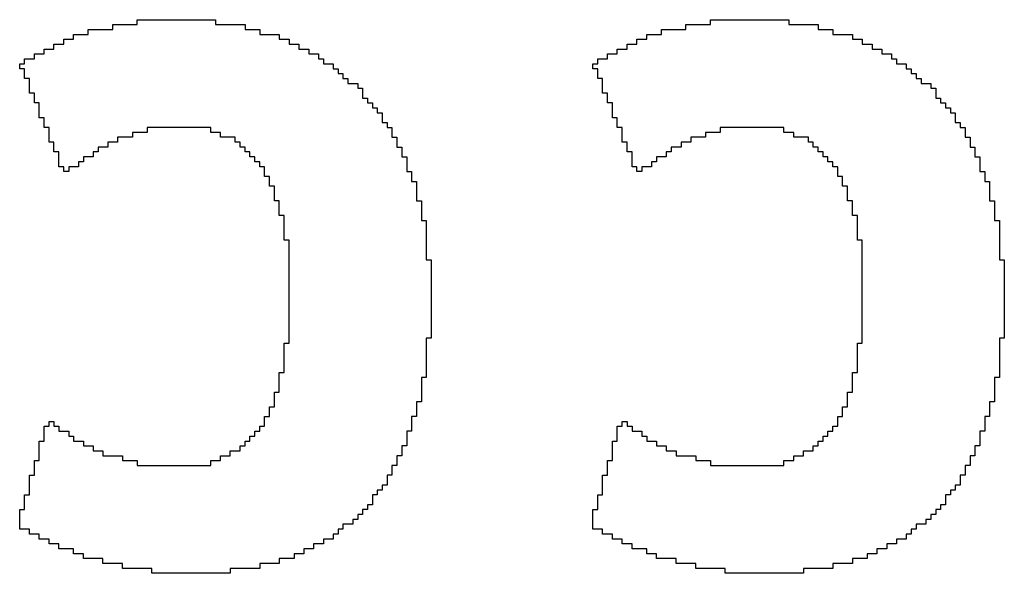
# Model space of a CAD drawing. Header units: millimetres. Extents: x -0.08 to 3.17, y -0.08 to 4.88.
# Tile 272 of 288: x 1.317 to 1.4005, y 4.2261 to 4.2731. Entities that reach past the tile are written whole.
import ezdxf

# ---------------------------------------------------------------- set-up
doc = ezdxf.new("R2010")
doc.units = ezdxf.units.MM
doc.header["$MEASUREMENT"] = 0
doc.layers.add('BottomOverlay', color=54, linetype='Continuous')

msp = doc.modelspace()

# ---------------------------------------------------------------- linework, layer by layer
at = {"layer": 'BottomOverlay'}
for p, q in [((1.324878, 4.272284), (1.324878, 4.2727)), ((1.324878, 4.2727), (1.326956, 4.2727)), ((1.326956, 4.2727), (1.326956, 4.273115)), ((1.326956, 4.273115), (1.333608, 4.273115)), ((1.333608, 4.273115), (1.333608, 4.2727)), ((1.333608, 4.2727), (1.336102, 4.2727)), ((1.336102, 4.2727), (1.336102, 4.272284)), ((1.373516, 4.272284), (1.373516, 4.2727)), ((1.373516, 4.2727), (1.375595, 4.2727)), ((1.375595, 4.2727), (1.375595, 4.273115)), ((1.375595, 4.273115), (1.382246, 4.273115)), ((1.382246, 4.273115), (1.382246, 4.2727)), ((1.382246, 4.2727), (1.38474, 4.2727)), ((1.38474, 4.2727), (1.38474, 4.272284)), ((1.321552, 4.271452), (1.321552, 4.271868)), ((1.321552, 4.271868), (1.322799, 4.271868)), ((1.322799, 4.271868), (1.322799, 4.272284)), ((1.322799, 4.272284), (1.324878, 4.272284)), ((1.336102, 4.272284), (1.337349, 4.272284)), ((1.337349, 4.272284), (1.337349, 4.271868)), ((1.337349, 4.271868), (1.339012, 4.271868)), ((1.339012, 4.271868), (1.339012, 4.271452)), ((1.370191, 4.271452), (1.370191, 4.271868)), ((1.370191, 4.271868), (1.371438, 4.271868)), ((1.371438, 4.271868), (1.371438, 4.272284)), ((1.371438, 4.272284), (1.373516, 4.272284)), ((1.38474, 4.272284), (1.385988, 4.272284)), ((1.385988, 4.272284), (1.385988, 4.271868)), ((1.385988, 4.271868), (1.38765, 4.271868)), ((1.38765, 4.271868), (1.38765, 4.271452)), ((1.319889, 4.270621), (1.319889, 4.271037)), ((1.319889, 4.271037), (1.320721, 4.271037)), ((1.320721, 4.271037), (1.320721, 4.271452)), ((1.320721, 4.271452), (1.321552, 4.271452)), ((1.339012, 4.271452), (1.339843, 4.271452)), ((1.339843, 4.271452), (1.339843, 4.271037)), ((1.339843, 4.271037), (1.340675, 4.271037)), ((1.340675, 4.271037), (1.340675, 4.270621)), ((1.368528, 4.270621), (1.368528, 4.271037)), ((1.368528, 4.271037), (1.369359, 4.271037)), ((1.369359, 4.271037), (1.369359, 4.271452)), ((1.369359, 4.271452), (1.370191, 4.271452)), ((1.38765, 4.271452), (1.388482, 4.271452)), ((1.388482, 4.271452), (1.388482, 4.271037)), ((1.388482, 4.271037), (1.389313, 4.271037)), ((1.389313, 4.271037), (1.389313, 4.270621)), ((1.318226, 4.26979), (1.318226, 4.270205)), ((1.318226, 4.270205), (1.319058, 4.270205)), ((1.319058, 4.270205), (1.319058, 4.270621)), ((1.319058, 4.270621), (1.319889, 4.270621)), ((1.340675, 4.270621), (1.341506, 4.270621)), ((1.341506, 4.270621), (1.341506, 4.270205)), ((1.341506, 4.270205), (1.342338, 4.270205)), ((1.342338, 4.270205), (1.342338, 4.26979)), ((1.366865, 4.26979), (1.366865, 4.270205)), ((1.366865, 4.270205), (1.367696, 4.270205)), ((1.367696, 4.270205), (1.367696, 4.270621)), ((1.367696, 4.270621), (1.368528, 4.270621)), ((1.389313, 4.270621), (1.390145, 4.270621)), ((1.390145, 4.270621), (1.390145, 4.270205)), ((1.390145, 4.270205), (1.390976, 4.270205)), ((1.390976, 4.270205), (1.390976, 4.26979)), ((1.316979, 4.268958), (1.316979, 4.269374)), ((1.316979, 4.269374), (1.317395, 4.269374)), ((1.317395, 4.269374), (1.317395, 4.26979)), ((1.317395, 4.26979), (1.318226, 4.26979)), ((1.342338, 4.26979), (1.342753, 4.26979)), ((1.342753, 4.26979), (1.342753, 4.269374)), ((1.342753, 4.269374), (1.343585, 4.269374)), ((1.343585, 4.269374), (1.343585, 4.268958)), ((1.365618, 4.268958), (1.365618, 4.269374)), ((1.365618, 4.269374), (1.366033, 4.269374)), ((1.366033, 4.269374), (1.366033, 4.26979)), ((1.366033, 4.26979), (1.366865, 4.26979)), ((1.390976, 4.26979), (1.391392, 4.26979)), ((1.391392, 4.26979), (1.391392, 4.269374)), ((1.391392, 4.269374), (1.392223, 4.269374)), ((1.392223, 4.269374), (1.392223, 4.268958)), ((1.317395, 4.268958), (1.316979, 4.268958)), ((1.317395, 4.268127), (1.317395, 4.268958)), ((1.343585, 4.268958), (1.344001, 4.268958)), ((1.344001, 4.268958), (1.344001, 4.268542)), ((1.344001, 4.268542), (1.344416, 4.268542)), ((1.344416, 4.268542), (1.344416, 4.268127)), ((1.366033, 4.268958), (1.365618, 4.268958)), ((1.366033, 4.268127), (1.366033, 4.268958)), ((1.392223, 4.268958), (1.392639, 4.268958)), ((1.392639, 4.268958), (1.392639, 4.268542)), ((1.392639, 4.268542), (1.393055, 4.268542)), ((1.393055, 4.268542), (1.393055, 4.268127)), ((1.317811, 4.268127), (1.317395, 4.268127)), ((1.317811, 4.26688), (1.317811, 4.268127)), ((1.344416, 4.268127), (1.344832, 4.268127)), ((1.344832, 4.268127), (1.344832, 4.267711)), ((1.344832, 4.267711), (1.345663, 4.267711)), ((1.345663, 4.267711), (1.345663, 4.267295)), ((1.366449, 4.268127), (1.366033, 4.268127)), ((1.366449, 4.26688), (1.366449, 4.268127)), ((1.393055, 4.268127), (1.39347, 4.268127)), ((1.39347, 4.268127), (1.39347, 4.267711)), ((1.39347, 4.267711), (1.394302, 4.267711)), ((1.394302, 4.267711), (1.394302, 4.267295)), ((1.318226, 4.26688), (1.317811, 4.26688)), ((1.318226, 4.266048), (1.318226, 4.26688)), ((1.345663, 4.267295), (1.346079, 4.267295)), ((1.346079, 4.267295), (1.346079, 4.266464)), ((1.366865, 4.26688), (1.366449, 4.26688)), ((1.366865, 4.266048), (1.366865, 4.26688)), ((1.394302, 4.267295), (1.394718, 4.267295)), ((1.394718, 4.267295), (1.394718, 4.266464)), ((1.318642, 4.266048), (1.318226, 4.266048)), ((1.318642, 4.264801), (1.318642, 4.266048)), ((1.346079, 4.266464), (1.346495, 4.266464)), ((1.346495, 4.266464), (1.346495, 4.266048)), ((1.346495, 4.266048), (1.346911, 4.266048)), ((1.346911, 4.266048), (1.346911, 4.265632)), ((1.36728, 4.266048), (1.366865, 4.266048)), ((1.36728, 4.264801), (1.36728, 4.266048)), ((1.394718, 4.266464), (1.395133, 4.266464)), ((1.395133, 4.266464), (1.395133, 4.266048)), ((1.395133, 4.266048), (1.395549, 4.266048)), ((1.395549, 4.266048), (1.395549, 4.265632)), ((1.346911, 4.265632), (1.347326, 4.265632)), ((1.347326, 4.265632), (1.347326, 4.265217)), ((1.347326, 4.265217), (1.347742, 4.265217)), ((1.347742, 4.265217), (1.347742, 4.264385)), ((1.395549, 4.265632), (1.395965, 4.265632)), ((1.395965, 4.265632), (1.395965, 4.265217)), ((1.395965, 4.265217), (1.39638, 4.265217)), ((1.39638, 4.265217), (1.39638, 4.264385)), ((1.319058, 4.264801), (1.318642, 4.264801)), ((1.319058, 4.26397), (1.319058, 4.264801)), ((1.347742, 4.264385), (1.348158, 4.264385)), ((1.348158, 4.264385), (1.348158, 4.26397)), ((1.367696, 4.264801), (1.36728, 4.264801)), ((1.367696, 4.26397), (1.367696, 4.264801)), ((1.39638, 4.264385), (1.396796, 4.264385)), ((1.396796, 4.264385), (1.396796, 4.26397)), ((1.319473, 4.26397), (1.319058, 4.26397)), ((1.319473, 4.262722), (1.319473, 4.26397)), ((1.327788, 4.263554), (1.326541, 4.263554)), ((1.326541, 4.263554), (1.326541, 4.263138)), ((1.333192, 4.26397), (1.327788, 4.26397)), ((1.327788, 4.26397), (1.327788, 4.263554)), ((1.333192, 4.263554), (1.333192, 4.26397)), ((1.334024, 4.263554), (1.333192, 4.263554)), ((1.334024, 4.263138), (1.334024, 4.263554)), ((1.348158, 4.26397), (1.348573, 4.26397)), ((1.348573, 4.26397), (1.348573, 4.263138)), ((1.368112, 4.26397), (1.367696, 4.26397)), ((1.368112, 4.262722), (1.368112, 4.26397)), ((1.376426, 4.263554), (1.375179, 4.263554)), ((1.375179, 4.263554), (1.375179, 4.263138)), ((1.38183, 4.26397), (1.376426, 4.26397)), ((1.376426, 4.26397), (1.376426, 4.263554)), ((1.38183, 4.263554), (1.38183, 4.26397)), ((1.382662, 4.263554), (1.38183, 4.263554)), ((1.382662, 4.263138), (1.382662, 4.263554)), ((1.396796, 4.26397), (1.397212, 4.26397)), ((1.397212, 4.26397), (1.397212, 4.263138)), ((1.319889, 4.262722), (1.319473, 4.262722)), ((1.319889, 4.261891), (1.319889, 4.262722)), ((1.325293, 4.262722), (1.324462, 4.262722)), ((1.324462, 4.262722), (1.324462, 4.262307)), ((1.326541, 4.263138), (1.325293, 4.263138)), ((1.325293, 4.263138), (1.325293, 4.262722)), ((1.335271, 4.263138), (1.334024, 4.263138)), ((1.335271, 4.262722), (1.335271, 4.263138)), ((1.335686, 4.262722), (1.335271, 4.262722)), ((1.335686, 4.262307), (1.335686, 4.262722)), ((1.348573, 4.263138), (1.348989, 4.263138)), ((1.348989, 4.263138), (1.348989, 4.262307)), ((1.368528, 4.262722), (1.368112, 4.262722)), ((1.368528, 4.261891), (1.368528, 4.262722)), ((1.373932, 4.262722), (1.373101, 4.262722)), ((1.373101, 4.262722), (1.373101, 4.262307)), ((1.375179, 4.263138), (1.373932, 4.263138)), ((1.373932, 4.263138), (1.373932, 4.262722)), ((1.383909, 4.263138), (1.382662, 4.263138)), ((1.383909, 4.262722), (1.383909, 4.263138)), ((1.384325, 4.262722), (1.383909, 4.262722)), ((1.384325, 4.262307), (1.384325, 4.262722)), ((1.397212, 4.263138), (1.397628, 4.263138)), ((1.397628, 4.263138), (1.397628, 4.262307)), ((1.320305, 4.261891), (1.319889, 4.261891)), ((1.320305, 4.260644), (1.320305, 4.261891)), ((1.323631, 4.261891), (1.323215, 4.261891)), ((1.323215, 4.261891), (1.323215, 4.261475)), ((1.324462, 4.262307), (1.323631, 4.262307)), ((1.323631, 4.262307), (1.323631, 4.261891)), ((1.336102, 4.262307), (1.335686, 4.262307)), ((1.336102, 4.261891), (1.336102, 4.262307)), ((1.336518, 4.261891), (1.336102, 4.261891)), ((1.336518, 4.261475), (1.336518, 4.261891)), ((1.348989, 4.262307), (1.349405, 4.262307)), ((1.349405, 4.262307), (1.349405, 4.261475)), ((1.368943, 4.261891), (1.368528, 4.261891)), ((1.368943, 4.260644), (1.368943, 4.261891)), ((1.372269, 4.261891), (1.371853, 4.261891)), ((1.371853, 4.261891), (1.371853, 4.261475)), ((1.373101, 4.262307), (1.372269, 4.262307)), ((1.372269, 4.262307), (1.372269, 4.261891)), ((1.38474, 4.262307), (1.384325, 4.262307)), ((1.38474, 4.261891), (1.38474, 4.262307)), ((1.385156, 4.261891), (1.38474, 4.261891)), ((1.385156, 4.261475), (1.385156, 4.261891)), ((1.397628, 4.262307), (1.398043, 4.262307)), ((1.398043, 4.262307), (1.398043, 4.261475)), ((1.320721, 4.260644), (1.320305, 4.260644)), ((1.320721, 4.260228), (1.320721, 4.260644)), ((1.321968, 4.260644), (1.321136, 4.260644)), ((1.321136, 4.260644), (1.321136, 4.260228)), ((1.322383, 4.26106), (1.321968, 4.26106)), ((1.321968, 4.26106), (1.321968, 4.260644)), ((1.323215, 4.261475), (1.322383, 4.261475)), ((1.322383, 4.261475), (1.322383, 4.26106)), ((1.336933, 4.261475), (1.336518, 4.261475)), ((1.336933, 4.26106), (1.336933, 4.261475)), ((1.337349, 4.26106), (1.336933, 4.26106)), ((1.337349, 4.260644), (1.337349, 4.26106)), ((1.337765, 4.260644), (1.337349, 4.260644)), ((1.337765, 4.259812), (1.337765, 4.260644)), ((1.349405, 4.261475), (1.349821, 4.261475)), ((1.349821, 4.261475), (1.349821, 4.260228)), ((1.369359, 4.260644), (1.368943, 4.260644)), ((1.369359, 4.260228), (1.369359, 4.260644)), ((1.370606, 4.260644), (1.369775, 4.260644)), ((1.369775, 4.260644), (1.369775, 4.260228)), ((1.371022, 4.26106), (1.370606, 4.26106)), ((1.370606, 4.26106), (1.370606, 4.260644)), ((1.371853, 4.261475), (1.371022, 4.261475)), ((1.371022, 4.261475), (1.371022, 4.26106)), ((1.385572, 4.261475), (1.385156, 4.261475)), ((1.385572, 4.26106), (1.385572, 4.261475)), ((1.385988, 4.26106), (1.385572, 4.26106)), ((1.385988, 4.260644), (1.385988, 4.26106)), ((1.386403, 4.260644), (1.385988, 4.260644)), ((1.386403, 4.259812), (1.386403, 4.260644)), ((1.398043, 4.261475), (1.398459, 4.261475)), ((1.398459, 4.261475), (1.398459, 4.260228)), ((1.321136, 4.260228), (1.320721, 4.260228)), ((1.338181, 4.259812), (1.337765, 4.259812)), ((1.338181, 4.258981), (1.338181, 4.259812)), ((1.349821, 4.260228), (1.350236, 4.260228)), ((1.350236, 4.260228), (1.350236, 4.259397)), ((1.369775, 4.260228), (1.369359, 4.260228)), ((1.386819, 4.259812), (1.386403, 4.259812)), ((1.386819, 4.258981), (1.386819, 4.259812)), ((1.398459, 4.260228), (1.398875, 4.260228)), ((1.398875, 4.260228), (1.398875, 4.259397)), ((1.338596, 4.258981), (1.338181, 4.258981)), ((1.338596, 4.257734), (1.338596, 4.258981)), ((1.350236, 4.259397), (1.350652, 4.259397)), ((1.350652, 4.259397), (1.350652, 4.257734)), ((1.387235, 4.258981), (1.386819, 4.258981)), ((1.387235, 4.257734), (1.387235, 4.258981)), ((1.398875, 4.259397), (1.39929, 4.259397)), ((1.39929, 4.259397), (1.39929, 4.257734)), ((1.339012, 4.257734), (1.338596, 4.257734)), ((1.339012, 4.256487), (1.339012, 4.257734)), ((1.350652, 4.257734), (1.351068, 4.257734)), ((1.351068, 4.257734), (1.351068, 4.256071)), ((1.38765, 4.257734), (1.387235, 4.257734)), ((1.38765, 4.256487), (1.38765, 4.257734)), ((1.39929, 4.257734), (1.399706, 4.257734)), ((1.399706, 4.257734), (1.399706, 4.256071)), ((1.339428, 4.256487), (1.339012, 4.256487)), ((1.339428, 4.254408), (1.339428, 4.256487)), ((1.388066, 4.256487), (1.38765, 4.256487)), ((1.388066, 4.254408), (1.388066, 4.256487)), ((1.351068, 4.256071), (1.351483, 4.256071)), ((1.351483, 4.256071), (1.351483, 4.252745)), ((1.399706, 4.256071), (1.400122, 4.256071)), ((1.400122, 4.256071), (1.400122, 4.252745)), ((1.339843, 4.254408), (1.339428, 4.254408)), ((1.339843, 4.245678), (1.339843, 4.254408)), ((1.388482, 4.254408), (1.388066, 4.254408)), ((1.388482, 4.245678), (1.388482, 4.254408)), ((1.351483, 4.252745), (1.351899, 4.252745)), ((1.351899, 4.252745), (1.351899, 4.246094)), ((1.400122, 4.252745), (1.400538, 4.252745)), ((1.400538, 4.252745), (1.400538, 4.246094)), ((1.339428, 4.243184), (1.339428, 4.245678)), ((1.339428, 4.245678), (1.339843, 4.245678)), ((1.351899, 4.246094), (1.351483, 4.246094)), ((1.351483, 4.246094), (1.351483, 4.242768)), ((1.388066, 4.243184), (1.388066, 4.245678)), ((1.388066, 4.245678), (1.388482, 4.245678)), ((1.400538, 4.246094), (1.400122, 4.246094)), ((1.400122, 4.246094), (1.400122, 4.242768)), ((1.339012, 4.241521), (1.339012, 4.243184)), ((1.339012, 4.243184), (1.339428, 4.243184)), ((1.38765, 4.241521), (1.38765, 4.243184)), ((1.38765, 4.243184), (1.388066, 4.243184)), ((1.351483, 4.242768), (1.351068, 4.242768)), ((1.351068, 4.242768), (1.351068, 4.24069)), ((1.399706, 4.242768), (1.399706, 4.242353)), ((1.400122, 4.242768), (1.399706, 4.242768)), ((1.399706, 4.242353), (1.399706, 4.24069)), ((1.338596, 4.240274), (1.338596, 4.241521)), ((1.338596, 4.241521), (1.339012, 4.241521)), ((1.387235, 4.240274), (1.387235, 4.241521)), ((1.387235, 4.241521), (1.38765, 4.241521)), ((1.351068, 4.24069), (1.350652, 4.24069)), ((1.350652, 4.24069), (1.350652, 4.239443)), ((1.399706, 4.24069), (1.39929, 4.24069)), ((1.39929, 4.24069), (1.39929, 4.239443)), ((1.338181, 4.239443), (1.338181, 4.240274)), ((1.338181, 4.240274), (1.338596, 4.240274)), ((1.386819, 4.239443), (1.386819, 4.240274)), ((1.386819, 4.240274), (1.387235, 4.240274)), ((1.319473, 4.238611), (1.319473, 4.239027)), ((1.319473, 4.239027), (1.319889, 4.239027)), ((1.319889, 4.239027), (1.319889, 4.238611)), ((1.337765, 4.238611), (1.337765, 4.239443)), ((1.337765, 4.239443), (1.338181, 4.239443)), ((1.350652, 4.239443), (1.350236, 4.239443)), ((1.350236, 4.239443), (1.350236, 4.238195)), ((1.368112, 4.238611), (1.368112, 4.239027)), ((1.368112, 4.239027), (1.368528, 4.239027)), ((1.368528, 4.239027), (1.368528, 4.238611)), ((1.386403, 4.238611), (1.386403, 4.239443)), ((1.386403, 4.239443), (1.386819, 4.239443)), ((1.39929, 4.239443), (1.398875, 4.239443)), ((1.398875, 4.239443), (1.398875, 4.238195)), ((1.319058, 4.237364), (1.319058, 4.238611)), ((1.319058, 4.238611), (1.319473, 4.238611)), ((1.319889, 4.238611), (1.320305, 4.238611)), ((1.320305, 4.238611), (1.320305, 4.238195)), ((1.320305, 4.238195), (1.321136, 4.238195)), ((1.321136, 4.238195), (1.321136, 4.23778)), ((1.336933, 4.23778), (1.336933, 4.238195)), ((1.336933, 4.238195), (1.337349, 4.238195)), ((1.337349, 4.238195), (1.337349, 4.238611)), ((1.337349, 4.238611), (1.337765, 4.238611)), ((1.350236, 4.238195), (1.349821, 4.238195)), ((1.349821, 4.238195), (1.349821, 4.236948)), ((1.367696, 4.237364), (1.367696, 4.238611)), ((1.367696, 4.238611), (1.368112, 4.238611)), ((1.368528, 4.238611), (1.368943, 4.238611)), ((1.368943, 4.238611), (1.368943, 4.238195)), ((1.368943, 4.238195), (1.369775, 4.238195)), ((1.369775, 4.238195), (1.369775, 4.23778)), ((1.385572, 4.23778), (1.385572, 4.238195)), ((1.385572, 4.238195), (1.385988, 4.238195)), ((1.385988, 4.238195), (1.385988, 4.238611)), ((1.385988, 4.238611), (1.386403, 4.238611)), ((1.398875, 4.238195), (1.398459, 4.238195)), ((1.398459, 4.238195), (1.398459, 4.236948)), ((1.318642, 4.235701), (1.318642, 4.237364)), ((1.318642, 4.237364), (1.319058, 4.237364)), ((1.321136, 4.23778), (1.321552, 4.23778)), ((1.321552, 4.23778), (1.321552, 4.237364)), ((1.321552, 4.237364), (1.322383, 4.237364)), ((1.322383, 4.237364), (1.322383, 4.236948)), ((1.336102, 4.236948), (1.336102, 4.237364)), ((1.336102, 4.237364), (1.336518, 4.237364)), ((1.336518, 4.237364), (1.336518, 4.23778)), ((1.336518, 4.23778), (1.336933, 4.23778)), ((1.36728, 4.235701), (1.36728, 4.237364)), ((1.36728, 4.237364), (1.367696, 4.237364)), ((1.369775, 4.23778), (1.370191, 4.23778)), ((1.370191, 4.23778), (1.370191, 4.237364)), ((1.370191, 4.237364), (1.371022, 4.237364)), ((1.371022, 4.237364), (1.371022, 4.236948)), ((1.38474, 4.236948), (1.38474, 4.237364)), ((1.38474, 4.237364), (1.385156, 4.237364)), ((1.385156, 4.237364), (1.385156, 4.23778)), ((1.385156, 4.23778), (1.385572, 4.23778)), ((1.322383, 4.236948), (1.323215, 4.236948)), ((1.323215, 4.236948), (1.323215, 4.236533)), ((1.323215, 4.236533), (1.324046, 4.236533)), ((1.324046, 4.236533), (1.324046, 4.236117)), ((1.334855, 4.236117), (1.334855, 4.236533)), ((1.334855, 4.236533), (1.335686, 4.236533)), ((1.335686, 4.236533), (1.335686, 4.236948)), ((1.335686, 4.236948), (1.336102, 4.236948)), ((1.349821, 4.236948), (1.349405, 4.236948)), ((1.349405, 4.236948), (1.349405, 4.236117)), ((1.371022, 4.236948), (1.371853, 4.236948)), ((1.371853, 4.236948), (1.371853, 4.236533)), ((1.371853, 4.236533), (1.372685, 4.236533)), ((1.372685, 4.236533), (1.372685, 4.236117)), ((1.383493, 4.236117), (1.383493, 4.236533)), ((1.383493, 4.236533), (1.384325, 4.236533)), ((1.384325, 4.236533), (1.384325, 4.236948)), ((1.384325, 4.236948), (1.38474, 4.236948)), ((1.398459, 4.236948), (1.398043, 4.236948)), ((1.398043, 4.236948), (1.398043, 4.236117)), ((1.318226, 4.234454), (1.318226, 4.235701)), ((1.318226, 4.235701), (1.318642, 4.235701)), ((1.324046, 4.236117), (1.325709, 4.236117)), ((1.325709, 4.236117), (1.325709, 4.235701)), ((1.325709, 4.235701), (1.326956, 4.235701)), ((1.326956, 4.235701), (1.326956, 4.235285)), ((1.333192, 4.235285), (1.333192, 4.235701)), ((1.333192, 4.235701), (1.334024, 4.235701)), ((1.334024, 4.235701), (1.334024, 4.236117)), ((1.334024, 4.236117), (1.334855, 4.236117)), ((1.349405, 4.236117), (1.348989, 4.236117)), ((1.348989, 4.236117), (1.348989, 4.235285)), ((1.366865, 4.234454), (1.366865, 4.235701)), ((1.366865, 4.235701), (1.36728, 4.235701)), ((1.372685, 4.236117), (1.374348, 4.236117)), ((1.374348, 4.236117), (1.374348, 4.235701)), ((1.374348, 4.235701), (1.375595, 4.235701)), ((1.375595, 4.235701), (1.375595, 4.235285)), ((1.38183, 4.235285), (1.38183, 4.235701)), ((1.38183, 4.235701), (1.382662, 4.235701)), ((1.382662, 4.235701), (1.382662, 4.236117)), ((1.382662, 4.236117), (1.383493, 4.236117)), ((1.398043, 4.236117), (1.397628, 4.236117)), ((1.397628, 4.236117), (1.397628, 4.235285)), ((1.326956, 4.235285), (1.333192, 4.235285)), ((1.348989, 4.235285), (1.348573, 4.235285)), ((1.348573, 4.235285), (1.348573, 4.234454)), ((1.375595, 4.235285), (1.38183, 4.235285)), ((1.397628, 4.235285), (1.397212, 4.235285)), ((1.397212, 4.235285), (1.397212, 4.234454)), ((1.317811, 4.232791), (1.317811, 4.234454)), ((1.317811, 4.234454), (1.318226, 4.234454)), ((1.348573, 4.234454), (1.348158, 4.234454)), ((1.348158, 4.234454), (1.348158, 4.233623)), ((1.366449, 4.232791), (1.366449, 4.234454)), ((1.366449, 4.234454), (1.366865, 4.234454)), ((1.397212, 4.234454), (1.396796, 4.234454)), ((1.396796, 4.234454), (1.396796, 4.233623)), ((1.347742, 4.233207), (1.347326, 4.233207)), ((1.347326, 4.233207), (1.347326, 4.232791)), ((1.348158, 4.233623), (1.347742, 4.233623)), ((1.347742, 4.233623), (1.347742, 4.233207)), ((1.39638, 4.233207), (1.395965, 4.233207)), ((1.395965, 4.233207), (1.395965, 4.232791)), ((1.396796, 4.233623), (1.39638, 4.233623)), ((1.39638, 4.233623), (1.39638, 4.233207)), ((1.317395, 4.231544), (1.317395, 4.232791)), ((1.317395, 4.232791), (1.317811, 4.232791)), ((1.347326, 4.232791), (1.346911, 4.232791)), ((1.346911, 4.232791), (1.346911, 4.23196)), ((1.366033, 4.231544), (1.366033, 4.232791)), ((1.366033, 4.232791), (1.366449, 4.232791)), ((1.395965, 4.232791), (1.395549, 4.232791)), ((1.395549, 4.232791), (1.395549, 4.23196)), ((1.316979, 4.229881), (1.316979, 4.231544)), ((1.316979, 4.231544), (1.317395, 4.231544)), ((1.346495, 4.231544), (1.346079, 4.231544)), ((1.346079, 4.231544), (1.346079, 4.231128)), ((1.346911, 4.23196), (1.346495, 4.23196)), ((1.346495, 4.23196), (1.346495, 4.231544)), ((1.365618, 4.229881), (1.365618, 4.231544)), ((1.365618, 4.231544), (1.366033, 4.231544)), ((1.395133, 4.231544), (1.394718, 4.231544)), ((1.394718, 4.231544), (1.394718, 4.231128)), ((1.395549, 4.23196), (1.395133, 4.23196)), ((1.395133, 4.23196), (1.395133, 4.231544)), ((1.345663, 4.230713), (1.345248, 4.230713)), ((1.345248, 4.230713), (1.345248, 4.230297)), ((1.346079, 4.231128), (1.345663, 4.231128)), ((1.345663, 4.231128), (1.345663, 4.230713)), ((1.394302, 4.230713), (1.393886, 4.230713)), ((1.393886, 4.230713), (1.393886, 4.230297)), ((1.394718, 4.231128), (1.394302, 4.231128)), ((1.394302, 4.231128), (1.394302, 4.230713)), ((1.317811, 4.229881), (1.316979, 4.229881)), ((1.317811, 4.229465), (1.317811, 4.229881)), ((1.344416, 4.229881), (1.344001, 4.229881)), ((1.344001, 4.229881), (1.344001, 4.229465)), ((1.345248, 4.230297), (1.344416, 4.230297)), ((1.344416, 4.230297), (1.344416, 4.229881)), ((1.366449, 4.229881), (1.365618, 4.229881)), ((1.366449, 4.229465), (1.366449, 4.229881)), ((1.393055, 4.229881), (1.392639, 4.229881)), ((1.392639, 4.229881), (1.392639, 4.229465)), ((1.393886, 4.230297), (1.393055, 4.230297)), ((1.393055, 4.230297), (1.393055, 4.229881)), ((1.318642, 4.229465), (1.317811, 4.229465)), ((1.318642, 4.22905), (1.318642, 4.229465)), ((1.319473, 4.22905), (1.318642, 4.22905)), ((1.319473, 4.228634), (1.319473, 4.22905)), ((1.343585, 4.22905), (1.342753, 4.22905)), ((1.342753, 4.22905), (1.342753, 4.228634)), ((1.344001, 4.229465), (1.343585, 4.229465)), ((1.343585, 4.229465), (1.343585, 4.22905)), ((1.36728, 4.229465), (1.366449, 4.229465)), ((1.36728, 4.22905), (1.36728, 4.229465)), ((1.368112, 4.22905), (1.36728, 4.22905)), ((1.368112, 4.228634), (1.368112, 4.22905)), ((1.392223, 4.22905), (1.391392, 4.22905)), ((1.391392, 4.22905), (1.391392, 4.228634)), ((1.392639, 4.229465), (1.392223, 4.229465)), ((1.392223, 4.229465), (1.392223, 4.22905)), ((1.320305, 4.228634), (1.319473, 4.228634)), ((1.320305, 4.228218), (1.320305, 4.228634)), ((1.321552, 4.228218), (1.320305, 4.228218)), ((1.321552, 4.227803), (1.321552, 4.228218)), ((1.341922, 4.228218), (1.341091, 4.228218)), ((1.341091, 4.228218), (1.341091, 4.227803)), ((1.342753, 4.228634), (1.341922, 4.228634)), ((1.341922, 4.228634), (1.341922, 4.228218)), ((1.368943, 4.228634), (1.368112, 4.228634)), ((1.368943, 4.228218), (1.368943, 4.228634)), ((1.370191, 4.228218), (1.368943, 4.228218)), ((1.370191, 4.227803), (1.370191, 4.228218)), ((1.39056, 4.228218), (1.389729, 4.228218)), ((1.389729, 4.228218), (1.389729, 4.227803)), ((1.391392, 4.228634), (1.39056, 4.228634)), ((1.39056, 4.228634), (1.39056, 4.228218)), ((1.322383, 4.227803), (1.321552, 4.227803)), ((1.322383, 4.227387), (1.322383, 4.227803)), ((1.324046, 4.227387), (1.322383, 4.227387)), ((1.324046, 4.226971), (1.324046, 4.227387)), ((1.340259, 4.227387), (1.339012, 4.227387)), ((1.339012, 4.227387), (1.339012, 4.226971)), ((1.341091, 4.227803), (1.340259, 4.227803)), ((1.340259, 4.227803), (1.340259, 4.227387)), ((1.371022, 4.227803), (1.370191, 4.227803)), ((1.371022, 4.227387), (1.371022, 4.227803)), ((1.372685, 4.227387), (1.371022, 4.227387)), ((1.372685, 4.226971), (1.372685, 4.227387)), ((1.388898, 4.227387), (1.38765, 4.227387)), ((1.38765, 4.227387), (1.38765, 4.226971)), ((1.389729, 4.227803), (1.388898, 4.227803)), ((1.388898, 4.227803), (1.388898, 4.227387)), ((1.325709, 4.226971), (1.324046, 4.226971)), ((1.325709, 4.226555), (1.325709, 4.226971)), ((1.328204, 4.226555), (1.325709, 4.226555)), ((1.328204, 4.22614), (1.328204, 4.226555)), ((1.337349, 4.226555), (1.334855, 4.226555)), ((1.334855, 4.226555), (1.334855, 4.22614)), ((1.339012, 4.226971), (1.337349, 4.226971)), ((1.337349, 4.226971), (1.337349, 4.226555)), ((1.374348, 4.226971), (1.372685, 4.226971)), ((1.374348, 4.226555), (1.374348, 4.226971)), ((1.376842, 4.226555), (1.374348, 4.226555)), ((1.376842, 4.22614), (1.376842, 4.226555)), ((1.385988, 4.226555), (1.383493, 4.226555)), ((1.383493, 4.226555), (1.383493, 4.22614)), ((1.38765, 4.226971), (1.385988, 4.226971)), ((1.385988, 4.226971), (1.385988, 4.226555)), ((1.334855, 4.22614), (1.328204, 4.22614)), ((1.383493, 4.22614), (1.376842, 4.22614))]:
    msp.add_line(p, q, dxfattribs=at)

doc.saveas('drawing.dxf')
